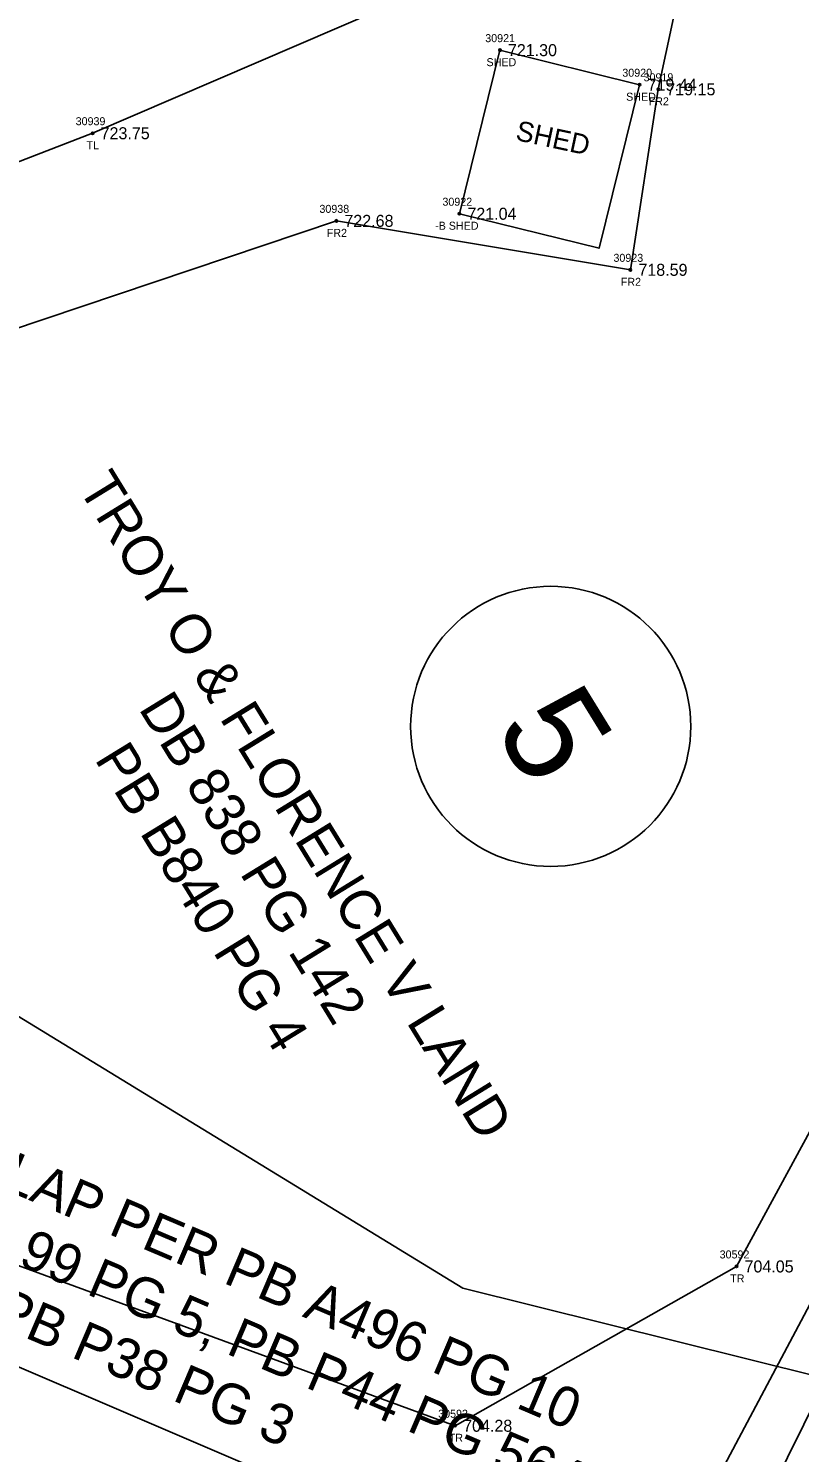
# Model space of a CAD drawing. Extents: x 1375131 to 1378678, y 999028 to 1004053.
# Drawn here: x 1377361.5 to 1377457.9, y 1001844.5 to 1002022.4 of the extents above; entities that cross this region are included whole.
import ezdxf

# ---------------------------------------------------------------- set-up
doc = ezdxf.new("R2010")
doc.units = 0
for name, color, linetype in [('RD_EX_Bldg', 7, 'Continuous'), ('RD_EX_Bldg_txCode', 7, 'Continuous'), ('RD_EX_DV_Prop', 7, 'Continuous'), ('RD_EX_DV_TX_Prop(Owner ID)', 7, 'Continuous'), ('RD_EX_Fence_Other', 7, 'Continuous'), ('RD_EX_Fence_Other_txCode', 7, 'Continuous'), ('RD_EX_SU_Elec', 7, 'Continuous'), ('RD_EX_TX_Bldg_ELEV', 7, 'Continuous'), ('RD_EX_TX_Fence_Other_ELEV', 7, 'Continuous'), ('RD_EX_TX_VEG_ELEV', 7, 'Continuous'), ('RD_EX_VEG', 7, 'Continuous'), ('RD_EX_VEG_txCode', 7, 'Continuous'), ('RD_HC_Cl', 7, 'Continuous'), ('RD_SMD_Locator', 7, 'Continuous'), ('RD_TX_Bldg', 7, 'Continuous')]:
    doc.layers.add(name, color=color, linetype=linetype)

msp = doc.modelspace()

# ---------------------------------------------------------------- linework, layer by layer
at = {"layer": 'RD_EX_Bldg'}
for points in [[(1377437.88, 1002015.38), (1377420.42, 1002019.7), (1377415.36, 1001999.26)], [(1377437.88, 1002015.38), (1377432.82, 1001994.94), (1377415.36, 1001999.26)]]:
    msp.add_lwpolyline(points, dxfattribs=at)
at = {"layer": 'RD_EX_DV_Prop'}
msp.add_lwpolyline([(1377239.22, 1001933.68), (1377316.8, 1001925.5), (1377415.78, 1001865), (1377549.86, 1001831.61)], dxfattribs=at)
at = {"layer": 'RD_EX_DV_TX_Prop(Owner ID)'}
msp.add_circle((1377426.77, 1001935.2), 17.5, dxfattribs=at)
at = {"layer": 'RD_EX_Fence_Other'}
msp.add_lwpolyline([(1377491.06, 1002061.52), (1377478.6, 1002062.15), (1377445.25, 1002038.31), (1377440.22, 1002014.81), (1377436.73, 1001992.25), (1377399.99, 1001998.37), (1377304.37, 1001966.22), (1377283.11, 1001947.94), (1377275.82, 1001941.17), (1377249.63, 1001937.68)], dxfattribs=at)
at = {"layer": 'RD_EX_SU_Elec'}
msp.add_lwpolyline([(1377174.65, 1001934.87), (1377247.04, 1001903.65), (1377437.44, 1001822.1), (1377567.31, 1002066.68)], dxfattribs=at)
at = {"layer": 'RD_EX_VEG'}
for points in [[(1377636.58, 1002090.08), (1377595.82, 1002067.58), (1377573.9, 1002031.25), (1377561.3, 1002039.21), (1377460.46, 1001852.08), (1377433.84, 1001798.31), (1377321.3, 1001854.67)], [(1377534.01, 1002073.13), (1377547.87, 1002047.96), (1377449.99, 1001867.71), (1377414.83, 1001847.8), (1377322.94, 1001881.51), (1377257.82, 1001917.47), (1377246.23, 1001920.57)], [(1377534.01, 1002073.13), (1377478.64, 1002062.15), (1377436.2, 1002038.04), (1377369.53, 1002009.32), (1377293.69, 1001980)]]:
    msp.add_lwpolyline(points, dxfattribs=at)
at = {"layer": 'RD_HC_Cl'}
msp.add_arc((1377091.63, 1002385.52), 445, 295.6446, 320.4556, dxfattribs=at)
at = {"layer": 'RD_SMD_Locator'}
for centre in [(1377420.42, 1002019.7), (1377437.88, 1002015.38), (1377440.22, 1002014.81), (1377369.53, 1002009.32), (1377399.99, 1001998.37), (1377415.36, 1001999.26), (1377436.73, 1001992.25), (1377449.99, 1001867.71), (1377414.83, 1001847.8)]:
    msp.add_circle(centre, 0.15, dxfattribs=at)

# ---------------------------------------------------------------- texts
at = {"layer": 'RD_EX_Bldg_txCode'}
for s, p in [('30921', (1377418.59, 1002020.7)), ('SHED', (1377418.75, 1002017.7)), ('30920', (1377435.72, 1002016.38)), ('SHED', (1377436.2, 1002013.38)), ('30922', (1377413.24, 1002000.26)), ('-B SHED', (1377412.33, 1001997.26))]:
    msp.add_text(s, height=1, dxfattribs=at).set_placement(p)
at = {"layer": 'RD_EX_DV_TX_Prop(Owner ID)'}
for s, height, rotation, p in [('TROY O & FLORENCE V LAND', 5, 301.5778, (1377367.62, 1001965.05)), ('5', 12.5, 301.5778, (1377419.59, 1001934.95)), ('DB 838 PG 142', 5, 301.5778, (1377375.2, 1001937.44)), ('PB B840 PG 4', 5, 301.5778, (1377369.7, 1001931.12)), ('POSS OVERLAP PER PB A496 PG 10 ', 5, 336.9202, (1377321.78, 1001892.95)), ('INVOLVING PB A99 PG 5, PB P44 PG 564 ', 5, 336.9202, (1377310.85, 1001888.92)), ('AND PB P38 PG 3', 5, 336.9202, (1377342.09, 1001866.91))]:
    msp.add_text(s, height=height, rotation=rotation, dxfattribs=at).set_placement(p)
at = {"layer": 'RD_EX_Fence_Other_txCode'}
for s, p in [('30919', (1377438.38, 1002015.81)), ('FR2', (1377439.01, 1002012.81)), ('30938', (1377397.87, 1001999.37)), ('FR2', (1377398.79, 1001996.37)), ('30923', (1377434.61, 1001993.25)), ('FR2', (1377435.53, 1001990.25))]:
    msp.add_text(s, height=1, dxfattribs=at).set_placement(p)
at = {"layer": 'RD_EX_TX_Bldg_ELEV'}
for s, p in [('721.30', (1377421.42, 1002018.95)), ('719.44', (1377438.88, 1002014.63)), ('721.04', (1377416.36, 1001998.51))]:
    msp.add_text(s, height=1.5, dxfattribs=at).set_placement(p)
at = {"layer": 'RD_EX_TX_Fence_Other_ELEV'}
for s, p in [('719.15', (1377441.22, 1002014.06)), ('722.68', (1377400.99, 1001997.62)), ('718.59', (1377437.73, 1001991.5))]:
    msp.add_text(s, height=1.5, dxfattribs=at).set_placement(p)
at = {"layer": 'RD_EX_TX_VEG_ELEV'}
for s, p in [('723.75', (1377370.53, 1002008.57)), ('704.05', (1377450.99, 1001866.96)), ('704.28', (1377415.83, 1001847.05))]:
    msp.add_text(s, height=1.5, dxfattribs=at).set_placement(p)
at = {"layer": 'RD_EX_VEG_txCode'}
for s, p in [('30939', (1377367.41, 1002010.32)), ('TL', (1377368.76, 1002007.32)), ('30592', (1377447.88, 1001868.71)), ('TR', (1377449.2, 1001865.71)), ('30593', (1377412.71, 1001848.8)), ('TR', (1377414.03, 1001845.8))]:
    msp.add_text(s, height=1, dxfattribs=at).set_placement(p)
at = {"layer": 'RD_TX_Bldg'}
msp.add_text('SHED', height=2.5, rotation=347.9152, dxfattribs=at).set_placement((1377422.27, 1002008.49))

doc.saveas('drawing.dxf')
